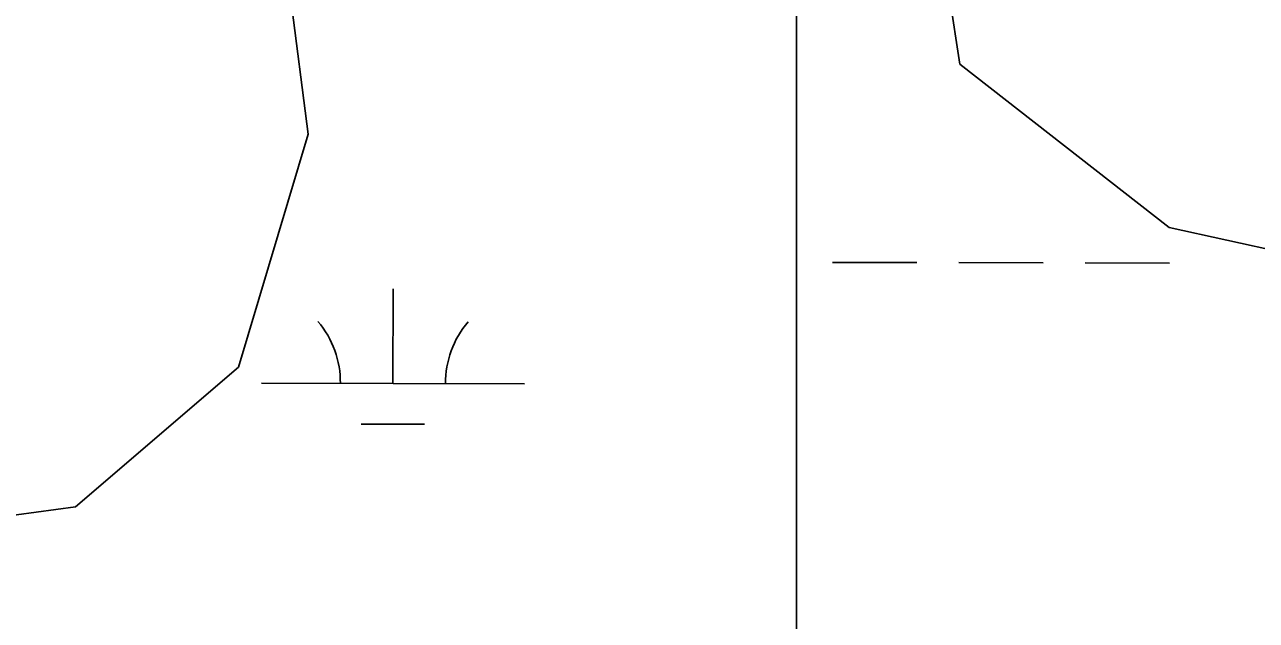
# Model space of a CAD drawing. Extents: x 3180038 to 3217926, y 922069 to 947485.
# Drawn here: x 3190979.6 to 3191447.8, y 930031.1 to 930257.4 of the extents above; entities that cross this region are included whole.
import ezdxf

# ---------------------------------------------------------------- set-up
doc = ezdxf.new("R2010")
doc.units = 0
doc.layers.add('V-SITE-VEGE', color=7, linetype='Continuous')
doc.layers.add('V-WETL-SWMP', color=7, linetype='Continuous')

msp = doc.modelspace()

# ---------------------------------------------------------------- linework, layer by layer
at = {"layer": 'V-SITE-VEGE'}
for p, q in [((3191272.99, 930323.5), (3191272.99, 927502.93)), ((3191272.99, 927502.93), (3191272.99, 930323.5))]:
    msp.add_line(p, q, dxfattribs=at)
at = {"layer": 'V-WETL-SWMP'}
for p, q in [((3191087.38, 930215.76), (3191060.85, 930419.34)), ((3191317.39, 930357.38), (3191335.08, 930242.31)), ((3191335.08, 930242.31), (3191414.7, 930180.35)), ((3191060.85, 930127.24), (3191087.38, 930215.76)), ((3191414.7, 930180.35), (3191494.32, 930162.65)), ((3191286.74, 930167.06), (3191318.74, 930166.98)), ((3191334.74, 930166.95), (3191366.74, 930166.88)), ((3191382.74, 930166.84), (3191414.74, 930166.77)), ((3191119.57, 930121), (3191119.65, 930157)), ((3190998.92, 930074.13), (3191060.85, 930127.24)), ((3191069.57, 930121.12), (3191169.57, 930120.89)), ((3191107.54, 930105.6), (3191131.54, 930105.55)), ((3190866.23, 930056.43), (3190998.92, 930074.13))]:
    msp.add_line(p, q, dxfattribs=at)
for centre, start, end in [((3191064.33, 930121.6), 359.099, 40.6427), ((3191174.82, 930121.35), 139.099, 180.6427)]:
    msp.add_arc(centre, 35.25, start, end, dxfattribs=at)

doc.saveas('drawing.dxf')
